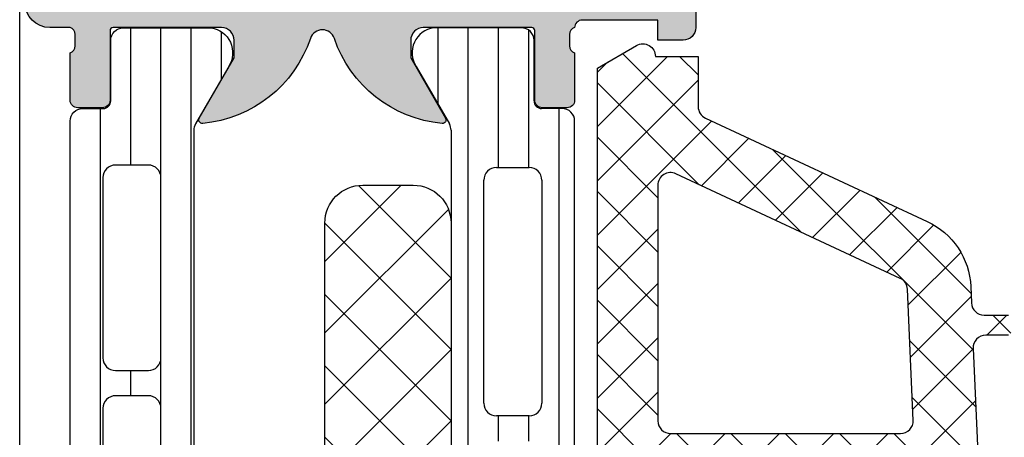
# Model space of a CAD drawing. Header units: millimetres. Extents: x 373037 to 682063, y 76092 to 274210.
# Tile 309 of 552: x 673440 to 673479, y 249643 to 249660. Entities that reach past the tile are written whole.
import ezdxf

# ---------------------------------------------------------------- set-up
doc = ezdxf.new("R2010")
doc.units = ezdxf.units.MM
doc.header["$LTSCALE"] = 100
doc.layers.add('PUDORYS', color=253, linetype='CONTINUOUS')

msp = doc.modelspace()

# ---------------------------------------------------------------- hatches: boundary and pattern name
at = {"layer": 'PUDORYS', "true_color": 0x939598}
h = msp.add_hatch(color=252, dxfattribs=at)
edge = h.paths.add_edge_path()
edge.add_arc((673443.8382689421, 249659.2163388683), 0.1199999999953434, 90, 180)
edge.add_line((673443.7182689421, 249659.2163388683), (673443.7182689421, 249656.4563408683))
edge.add_arc((673443.418268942, 249656.4563408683), 0.3000000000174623, 270.0000000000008, 360, ccw=False)
edge.add_line((673443.418268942, 249656.1563408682), (673442.438294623, 249656.1563408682))
edge.add_arc((673442.438294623, 249656.4563408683), 0.3000000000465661, 180, 269.99999999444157, ccw=False)
edge.add_line((673442.138294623, 249656.4563408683), (673442.138294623, 249658.3363518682))
edge.add_arc((673442.0594275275, 249658.6038952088), 0.2789255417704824, 286.4245945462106, 361.1628700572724)
edge.add_line((673442.3382956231, 249658.6095558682), (673442.3382956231, 249659.0631498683))
edge.add_arc((673442.0594581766, 249659.0688182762), 0.2788950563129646, 358.8354106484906, 433.5801235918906)
edge.add_line((673442.138294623, 249659.3363388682), (673441.3381199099, 249659.3363388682))
edge.add_arc((673441.3381199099, 249660.3363388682), 1, 180, 270, ccw=False)
edge.add_line((673440.3381199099, 249660.3363388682), (673440.3381199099, 249663.8363462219))
edge.add_arc((673441.3381397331, 249663.8363263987), 1.000019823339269, 90.00113575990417, 179.9988642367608, ccw=False)
edge.add_line((673441.3381199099, 249664.8363462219), (673441.8381199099, 249664.8363462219))
edge.add_line((673441.8381199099, 249664.8363462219), (673441.8381199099, 249662.3363462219))
edge.add_arc((673442.8381652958, 249662.3363916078), 1.000045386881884, 180.002600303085, 269.9973997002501)
edge.add_line((673442.8381199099, 249661.3363462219), (673444.1381382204, 249661.3363462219))
edge.add_arc((673444.1380857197, 249662.3363987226), 1.0000525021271, 270.0030079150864, 359.9969920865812)
edge.add_line((673445.1381382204, 249662.3363462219), (673445.1381382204, 249669.3363462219))
edge.add_arc((673444.6130164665, 249669.8363462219), 0.7250881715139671, 316.4038161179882, 403.5961838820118)
edge.add_line((673445.1381382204, 249670.3363462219), (673445.1381382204, 249676.3704343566))
edge.add_arc((673444.1380857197, 249676.3703818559), 1.000052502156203, 0.00300791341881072, 89.99699208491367)
edge.add_line((673444.1381382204, 249677.3704343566), (673442.8381199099, 249677.3704343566))
edge.add_arc((673442.8381652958, 249676.3703889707), 1.000045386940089, 90.0026002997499, 179.9973996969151)
edge.add_line((673441.8381199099, 249676.3704343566), (673441.8381199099, 249674.8363462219))
edge.add_line((673441.8381199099, 249674.8363462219), (673441.2381138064, 249674.8363462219))
edge.add_line((673441.2381138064, 249674.8363462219), (673440.1381382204, 249675.9363523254))
edge.add_line((673440.1381382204, 249675.9363523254), (673440.1381382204, 249679.3363462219))
edge.add_line((673440.1381382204, 249679.3363462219), (673467.1380390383, 249679.3363462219))
edge.add_line((673467.1380390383, 249679.3363462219), (673467.1380390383, 249675.9363523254))
edge.add_line((673467.1380390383, 249675.9363523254), (673466.0380634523, 249674.8363462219))
edge.add_line((673466.0380634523, 249674.8363462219), (673465.4380573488, 249674.8363462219))
edge.add_line((673465.4380573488, 249674.8363462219), (673465.4380573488, 249676.3704343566))
edge.add_arc((673464.438011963, 249676.3703889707), 1.000045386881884, 0.002600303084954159, 89.99739970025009)
edge.add_line((673464.4380573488, 249677.3704343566), (673463.1380390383, 249677.3704343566))
edge.add_arc((673463.1380915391, 249676.3703818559), 1.0000525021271, 90.00300791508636, 179.9969920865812)
edge.add_line((673462.1380390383, 249676.3704343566), (673462.1380390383, 249670.3363462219))
edge.add_arc((673462.6631607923, 249669.8363462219), 0.7250881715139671, 136.4038161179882, 223.5961838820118)
edge.add_line((673462.1380390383, 249669.3363462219), (673462.1380390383, 249662.3363462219))
edge.add_arc((673463.1380915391, 249662.3363987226), 1.000052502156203, 180.0030079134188, 269.9969920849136)
edge.add_line((673463.1380390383, 249661.3363462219), (673464.4380573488, 249661.3363462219))
edge.add_arc((673464.438011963, 249662.3363916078), 1.000045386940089, 270.0026002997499, 359.9973996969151)
edge.add_line((673465.4380573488, 249662.3363462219), (673465.4380573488, 249664.8363462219))
edge.add_line((673465.4380573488, 249664.8363462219), (673465.9380573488, 249664.8363462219))
edge.add_arc((673465.9380375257, 249663.8363263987), 1.000019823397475, 0.0011357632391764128, 89.99886424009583, ccw=False)
edge.add_line((673466.9380573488, 249663.8363462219), (673466.9380573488, 249659.3363462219))
edge.add_arc((673466.438067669, 249659.3363359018), 0.4999896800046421, -90.00118262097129, 0.001182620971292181, ccw=False)
edge.add_line((673466.4380573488, 249658.8363462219), (673465.4380573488, 249658.8363462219))
edge.add_line((673465.4380573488, 249658.8363462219), (673465.4380573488, 249659.6363492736))
edge.add_line((673465.4380573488, 249659.6363492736), (673462.43804209, 249659.6363492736))
edge.add_arc((673462.4380393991, 249659.3363415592), 0.3000077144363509, 89.99948607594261, 180.0005139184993)
edge.add_arc((673462.2168681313, 249659.0688182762), 0.278895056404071, 106.4198764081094, 181.1645893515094)
edge.add_line((673461.9380306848, 249659.0631498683), (673461.9380306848, 249658.6095558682))
edge.add_arc((673462.2168987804, 249658.6038952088), 0.2789255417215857, 178.8371299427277, 253.5754054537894)
edge.add_line((673462.1380316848, 249658.3363518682), (673462.1380316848, 249656.4563408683))
edge.add_arc((673461.8380316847, 249656.4563408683), 0.3000000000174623, 270.0000000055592, 360, ccw=False)
edge.add_line((673461.8380316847, 249656.1563408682), (673460.8580573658, 249656.1563408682))
edge.add_arc((673460.8580573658, 249656.4563408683), 0.3000000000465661, 180, 269.99999999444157, ccw=False)
edge.add_line((673460.5580573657, 249656.4563408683), (673460.5580573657, 249659.2163388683))
edge.add_arc((673460.4380573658, 249659.2163388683), 0.1199999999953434, 0, 90.00000001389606)
edge.add_line((673460.4380573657, 249659.3363388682), (673456.1380316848, 249659.3363388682))
edge.add_arc((673456.1380316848, 249658.8363388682), 0.5, 90, 180)
edge.add_line((673455.6380316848, 249658.8363388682), (673455.6380316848, 249658.1363388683))
edge.add_line((673455.6380316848, 249658.1363388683), (673457.0195271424, 249655.7435185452))
edge.add_arc((673456.8999119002, 249655.6744586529), 0.1381197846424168, -97.7024374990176, 30.000000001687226, ccw=False)
edge.add_arc((673457.3475302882, 249660.5158098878), 5.00000000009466, 198.7094007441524, 264.6507719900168, ccw=False)
edge.add_arc((673452.1381631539, 249658.7515836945), 0.4999999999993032, 18.70940073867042, 161.2905992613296)
edge.add_arc((673446.9287960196, 249660.5158098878), 5.000000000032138, 275.3492280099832, 341.29059925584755, ccw=False)
edge.add_arc((673447.3764144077, 249655.6744586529), 0.1381197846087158, 149.9999999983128, 277.70243749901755, ccw=False)
edge.add_line((673447.2567991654, 249655.7435185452), (673448.638294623, 249658.1363388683))
edge.add_line((673448.638294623, 249658.1363388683), (673448.638294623, 249658.8363388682))
edge.add_arc((673448.138294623, 249658.8363388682), 0.5, 0, 90)
edge.add_line((673448.138294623, 249659.3363388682), (673443.8382689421, 249659.3363388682))
edge = h.paths.add_edge_path(flags=16)
edge.add_arc((673459.1380466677, 249677.2363401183), 0.5, 0, 90)
edge.add_line((673459.1380466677, 249677.7363401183), (673447.1381382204, 249677.7363401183))
edge.add_arc((673447.1381382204, 249677.2363401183), 0.5, 90, 180)
edge.add_line((673446.6381382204, 249677.2363401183), (673446.6381382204, 249661.5363584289))
edge.add_arc((673447.1381382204, 249661.5363584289), 0.5, 180, 270)
edge.add_line((673447.1381382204, 249661.0363584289), (673459.1380466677, 249661.0363584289))
edge.add_arc((673459.1380466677, 249661.5363584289), 0.5, 270, 360)
edge.add_line((673459.6380466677, 249661.5363584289), (673459.6380466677, 249663.0363584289))
edge.add_line((673459.6380466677, 249663.0363584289), (673460.1380466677, 249663.0363584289))
edge.add_arc((673460.1380466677, 249663.5363584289), 0.5, 270, 360)
edge.add_line((673460.6380466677, 249663.5363584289), (673460.6380466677, 249675.2363401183))
edge.add_arc((673460.1380466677, 249675.2363401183), 0.5, 0, 90)
edge.add_line((673460.1380466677, 249675.7363401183), (673459.6380466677, 249675.7363401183))
edge.add_line((673459.6380466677, 249675.7363401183), (673459.6380466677, 249677.2363401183))
h = msp.add_hatch(dxfattribs=at)
h.set_pattern_fill('_USER', color=252, scale=1.2, angle=90, style=0, pattern_type=0)
h.set_pattern_definition([(90, (673442.1381382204, 249621.8363462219), (-1.2, 7.347638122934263e-17), [])])
edge = h.paths.add_edge_path()
edge.add_line((673447.1051500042, 249625.6604560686), (673448.4236197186, 249623.3767992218))
edge.add_arc((673447.5823670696, 249622.8361642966), 0.9999960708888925, -81.81839194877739, 32.72701609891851, ccw=False)
edge.add_line((673447.7246777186, 249621.8463462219), (673444.2481362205, 249621.8463462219))
edge.add_arc((673444.2481335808, 249622.3463421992), 0.4999959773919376, 179.9996975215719, 270.00030248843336, ccw=False)
edge.add_line((673443.7481376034, 249622.3463448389), (673443.7484695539, 249624.7463432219))
edge.add_arc((673443.4484695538, 249624.7463432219), 0.2999999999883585, 0, 90.00000000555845)
edge.add_line((673443.4484695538, 249625.0463432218), (673442.6381382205, 249625.0463432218))
edge.add_arc((673442.6381355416, 249625.5463405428), 0.4999973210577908, 179.9996930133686, 270.0003069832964, ccw=False)
edge.add_line((673442.1381382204, 249625.5463432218), (673442.1381382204, 249655.6288175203))
edge.add_arc((673442.6381355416, 249655.6288201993), 0.4999973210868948, 89.99969301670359, 180.0003069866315, ccw=False)
edge.add_line((673442.6381382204, 249656.1288175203), (673443.4484695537, 249656.1288175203))
edge.add_arc((673443.4484695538, 249656.4288175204), 0.3000000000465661, 270.0000000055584, 360)
edge.add_line((673443.7484695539, 249656.4288175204), (673443.7481376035, 249658.8288159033))
edge.add_arc((673444.2481335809, 249658.8288185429), 0.4999959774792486, 89.99969751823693, 180.0003024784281, ccw=False)
edge.add_line((673444.2481362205, 249659.3288145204), (673447.7246777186, 249659.3288145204))
edge.add_arc((673447.5823670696, 249658.3389964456), 0.9999960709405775, -32.727016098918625, 81.81839194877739, ccw=False)
edge.add_line((673448.4236197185, 249657.7983615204), (673447.105150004, 249655.5147046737))
edge.add_arc((673447.5381627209, 249655.2647046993), 0.500000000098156, 150.0000033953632, 179.9999400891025)
edge.add_line((673447.0381627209, 249655.2647052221), (673447.0381627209, 249625.9104555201))
edge.add_arc((673447.5381627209, 249625.9104560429), 0.5000000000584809, 180.0000598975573, 209.9999965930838)
edge = h.paths.add_edge_path(flags=16)
edge.add_line((673445.7381519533, 249646.2371732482), (673445.7381366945, 249653.3871976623))
edge.add_arc((673445.2380931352, 249653.3871541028), 0.5000435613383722, 0.004991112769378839, 89.99500889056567)
edge.add_line((673445.2381366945, 249653.8871976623), (673443.9381279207, 249653.8871976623))
edge.add_arc((673443.9381555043, 249653.3871853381), 0.5000123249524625, 90.00316076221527, 179.998587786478)
edge.add_line((673443.4381431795, 249653.3871976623), (673443.4381431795, 249646.2371732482))
edge.add_arc((673443.938186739, 249646.2372168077), 0.5000435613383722, 180.0049911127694, 269.9950088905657)
edge.add_line((673443.9381431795, 249645.7371732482), (673445.2381519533, 249645.7371732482))
edge.add_arc((673445.238108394, 249646.2372168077), 0.5000435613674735, 270.0049911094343, 359.9950088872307)
edge = h.paths.add_edge_path(flags=16)
edge.add_line((673445.7381519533, 249627.8871737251), (673445.7381519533, 249635.0371995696))
edge.add_arc((673445.238108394, 249635.0371560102), 0.5000435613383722, 0.004991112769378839, 89.99500889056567)
edge.add_line((673445.2381519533, 249635.5371995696), (673443.9381431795, 249635.5371995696))
edge.add_arc((673443.938186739, 249635.0371560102), 0.5000435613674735, 90.00499110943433, 179.9950088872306)
edge.add_line((673443.4381431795, 249635.0371995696), (673443.4381431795, 249627.8871737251))
edge.add_arc((673443.938186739, 249627.8872172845), 0.5000435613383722, 180.0049911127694, 269.9950088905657)
edge.add_line((673443.9381431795, 249627.3871737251), (673445.2381519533, 249627.3871737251))
edge.add_arc((673445.238108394, 249627.8872172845), 0.5000435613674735, 270.0049911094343, 359.9950088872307)
edge = h.paths.add_edge_path(flags=16)
edge.add_line((673445.7381519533, 249637.0371995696), (673445.7381519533, 249644.2371732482))
edge.add_arc((673445.2382027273, 249644.2372240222), 0.4999492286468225, 359.9941811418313, 450.0058188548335)
edge.add_line((673445.2381519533, 249644.7371732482), (673443.9381431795, 249644.7371732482))
edge.add_arc((673443.9380924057, 249644.2372240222), 0.4999492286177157, 89.99418114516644, 180.0058188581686)
edge.add_line((673443.4381431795, 249644.2371732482), (673443.4381431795, 249637.0371995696))
edge.add_arc((673443.9380924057, 249637.0371487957), 0.4999492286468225, 179.9941811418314, 270.0058188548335)
edge.add_line((673443.9381431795, 249636.5371995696), (673445.2381519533, 249636.5371995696))
edge.add_arc((673445.2382027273, 249637.0371487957), 0.4999492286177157, 269.9941811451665, 360.0058188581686)
h = msp.add_hatch(dxfattribs=at)
h.set_pattern_fill('LINIE', color=252, scale=1.2, angle=90, style=0)
h.set_pattern_definition([(90, (679979.9212210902, 248347.5297934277), (-1.2, 7.347638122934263e-17), [])])
edge = h.paths.add_edge_path()
edge.add_arc((673460.8289485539, 249619.7464295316), 0.2999999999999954, 90.00207529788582, 180.0020752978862, ccw=False)
edge.add_line((673460.8289376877, 249620.0464295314), (673461.6392690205, 249620.0464581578))
edge.add_arc((673461.6392535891, 249620.5464554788), 0.4999973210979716, 270.0017683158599, 360.0023822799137)
edge.add_line((673462.1392509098, 249620.5464762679), (673462.1405714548, 249621.387548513))
edge.add_arc((673462.3405714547, 249621.387548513), 0.1999999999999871, 90.00000000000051, 180.0000000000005, ccw=False)
edge.add_line((673462.3405714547, 249621.5875485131), (673466.4405714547, 249621.5875485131))
edge.add_arc((673466.4405714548, 249622.0875485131), 0.5000000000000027, 269.9999999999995, 359.9999999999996)
edge.add_line((673466.9405714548, 249622.0875485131), (673466.9405714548, 249622.9182977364))
edge.add_arc((673465.9405714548, 249622.9182977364), 0.9999999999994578, 0, 74.99999999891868)
edge.add_line((673466.1993904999, 249623.8842235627), (673465.4405714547, 249624.087548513))
edge.add_line((673465.4405714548, 249624.0875485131), (673465.4405714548, 249623.0875485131))
edge.add_line((673465.4405714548, 249623.0875485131), (673463.1405714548, 249623.0875485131))
edge.add_arc((673463.1422807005, 249624.0916749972), 1.004127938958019, 180.2340877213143, 269.9024699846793, ccw=False)
edge.add_line((673462.138161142, 249624.087572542), (673462.138161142, 249627.0874508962))
edge.add_arc((673463.1422804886, 249627.0834225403), 1.004127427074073, 90.09751797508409, 179.7701403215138, ccw=False)
edge.add_line((673463.1405714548, 249628.0875485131), (673465.4405714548, 249628.0875485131))
edge.add_line((673465.4405714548, 249628.0875485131), (673465.4405714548, 249627.0875485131))
edge.add_line((673465.4405714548, 249627.0875485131), (673466.1993905, 249627.2908734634))
edge.add_arc((673465.9405714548, 249628.2567992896), 1.000000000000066, 285.0000000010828, 359.9999999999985)
edge.add_line((673466.9405714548, 249628.2567992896), (673466.9405714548, 249629.087548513))
edge.add_arc((673466.4405714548, 249629.0875485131), 0.4999999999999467, 0, 89.99999999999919)
edge.add_line((673466.4405714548, 249629.5875485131), (673462.3405714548, 249629.5875485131))
edge.add_arc((673462.3423000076, 249629.7917216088), 0.2041804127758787, 181.1558689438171, 269.5149389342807, ccw=False)
edge.add_line((673462.138161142, 249629.7876028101), (673462.1381382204, 249655.6289696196))
edge.add_arc((673461.6381408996, 249655.6289541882), 0.4999973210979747, 0.001768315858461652, 90.00238227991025)
edge.add_line((673461.6381201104, 249656.1289515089), (673460.8277887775, 249656.1289228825))
edge.add_arc((673460.8277779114, 249656.4289228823), 0.299999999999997, 180.0020752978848, 270.0020752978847, ccw=False)
edge.add_line((673460.5277779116, 249656.428912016), (673460.5280229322, 249658.8289104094))
edge.add_arc((673460.028026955, 249658.8288949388), 0.499995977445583, 0.00177281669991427, 90.00237777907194)
edge.add_line((673460.0280062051, 249659.3288909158), (673456.5514647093, 249659.3287642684))
edge.add_arc((673456.6938112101, 249658.3389513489), 0.99999607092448, 98.18368334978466, 212.7290913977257)
edge.add_line((673455.8525781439, 249657.7982859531), (673457.1711305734, 249655.5146768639))
edge.add_arc((673456.7381269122, 249655.2646612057), 0.5000000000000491, 0.002135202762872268, 30.002071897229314, ccw=False)
edge.add_line((673457.2381269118, 249655.2646798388), (673457.2392132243, 249620.9104110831))
edge.add_arc((673456.7392132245, 249620.9103934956), 0.5000000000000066, 330.0020786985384, 360.0020153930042, ccw=False)
edge.add_line((673457.1722349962, 249620.6604092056), (673455.8538479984, 249618.3767046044))
edge.add_arc((673456.695120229, 249617.8361001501), 0.9999960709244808, 147.2750591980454, 261.8204672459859)
edge.add_line((673456.5528454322, 249616.8462769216), (673460.029386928, 249616.846403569))
edge.add_arc((673460.0293714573, 249617.3463995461), 0.4999959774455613, 270.0017728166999, 360.0023777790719)
edge.add_line((673460.5293674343, 249617.346420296), (673460.5289485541, 249619.7464186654))
edge = h.paths.add_edge_path(flags=16)
edge.add_line((673460.3386729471, 249643.9375422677), (673459.0386788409, 249643.9375422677))
edge.add_arc((673459.0386752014, 249644.4375386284), 0.4999963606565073, 179.9995829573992, 270.0004170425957, ccw=False)
edge.add_line((673458.5386788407, 249644.4375422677), (673458.5386788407, 249653.2875361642))
edge.add_arc((673459.0386752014, 249653.2875398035), 0.4999963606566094, 89.99958295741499, 180.0004170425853, ccw=False)
edge.add_line((673459.0386788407, 249653.7875361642), (673460.338672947, 249653.7875361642))
edge.add_arc((673460.3386895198, 249653.2875361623), 0.5000000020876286, 2.0834067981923e-07, 90.00189910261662, ccw=False)
edge.add_line((673460.8386895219, 249653.2875361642), (673460.8386895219, 249644.4375422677))
edge.add_arc((673460.3386895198, 249644.4375422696), 0.5000000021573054, 269.99810091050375, 359.99999978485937, ccw=False)
edge = h.paths.add_edge_path(flags=16)
edge.add_arc((673460.3386895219, 249633.7375361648), 0.4999999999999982, 269.9999999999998, 360, ccw=False)
edge.add_line((673460.3386895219, 249633.2375361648), (673459.0386788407, 249633.2375361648))
edge.add_arc((673459.0386788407, 249633.7375361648), 0.4999999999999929, 179.9999999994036, 269.99999999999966, ccw=False)
edge.add_line((673458.5386788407, 249633.7375361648), (673458.5386788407, 249642.4375422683))
edge.add_arc((673459.0386788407, 249642.4375422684), 0.5000000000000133, 90.00000000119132, 179.9999999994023, ccw=False)
edge.add_line((673459.0386788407, 249642.9375422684), (673460.3386895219, 249642.9375422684))
edge.add_arc((673460.3386895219, 249642.4375422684), 0.5000000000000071, 5.965148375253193e-10, 90.00000000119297, ccw=False)
edge.add_line((673460.8386895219, 249642.4375422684), (673460.8386895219, 249633.7375361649))
edge = h.paths.add_edge_path(flags=16)
edge.add_arc((673459.0386752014, 249631.7375398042), 0.4999963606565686, 89.99958295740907, 180.0004170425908, ccw=False)
edge.add_line((673459.0386788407, 249632.2375361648), (673460.338672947, 249632.2375361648))
edge.add_arc((673460.3386895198, 249631.7375361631), 0.5000000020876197, 2.0833840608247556e-07, 90.00189910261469, ccw=False)
edge.add_line((673460.8386895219, 249631.7375361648), (673460.8386895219, 249622.8875270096))
edge.add_arc((673460.3387047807, 249622.8875270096), 0.4999847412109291, 269.99999999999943, 360, ccw=False)
edge.add_line((673460.3387047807, 249622.3875422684), (673459.0386940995, 249622.3875422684))
edge.add_arc((673459.0386940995, 249622.8875575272), 0.5000152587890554, 179.9999999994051, 270.0000000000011, ccw=False)
edge.add_line((673458.5386788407, 249622.8875575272), (673458.5386788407, 249631.7375361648))
h = msp.add_hatch(dxfattribs=at)
h.set_pattern_fill('ANSI37', color=252, scale=0.48, angle=90, style=0)
h.set_pattern_definition([(135, (673467.1381380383, 249629.3363462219), (-1.077630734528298, -1.077630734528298), []), (225, (673467.1381380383, 249629.3363462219), (1.077630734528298, -1.077630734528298), [])])
edge = h.paths.add_edge_path(flags=16)
edge.add_line((673466.4738440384, 249625.9350692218), (673465.0809900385, 249626.0348132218))
edge.add_arc((673465.0381325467, 249625.4363463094), 0.5999995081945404, 85.90391948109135, 180.0000083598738)
edge.add_arc((673465.0381325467, 249625.4363461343), 0.5999995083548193, 179.9999916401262, 274.0960805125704)
edge.add_line((673465.0809900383, 249624.8378792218), (673466.4738440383, 249624.9376232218))
edge.add_arc((673466.438129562, 249625.4363462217), 0.5000001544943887, 274.0960644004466, 445.9039356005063)
edge = h.paths.add_edge_path(flags=16)
edge.add_arc((673469.6381376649, 249623.8363495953), 0.4999996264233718, 89.99995719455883, 180.0000428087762)
edge.add_line((673469.1381380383, 249623.8363492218), (673469.1381380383, 249620.2426642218))
edge.add_arc((673469.6381383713, 249620.2426642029), 0.5000003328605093, 179.9999978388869, 293.2180266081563)
edge.add_line((673469.8352540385, 249619.7831582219), (673476.1663560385, 249622.4990362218))
edge.add_arc((673475.9692401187, 249622.95854157), 0.4999998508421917, 293.2180817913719, 362.5001106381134)
edge.add_line((673476.4687640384, 249622.9803522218), (673476.4304380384, 249623.8581592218))
edge.add_arc((673475.93091443, 249623.8363497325), 0.4999994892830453, 2.499979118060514, 90.00004486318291)
edge.add_line((673475.9309140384, 249624.3363492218), (673469.6381380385, 249624.3363492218))
edge = h.paths.add_edge_path(flags=16)
edge.add_line((673475.0463000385, 249649.3902682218), (673466.1494470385, 249653.5389382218))
edge.add_arc((673465.9381379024, 249653.0857844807), 0.499999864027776, 64.99999208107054, 180.0000296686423)
edge.add_line((673465.4381380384, 249653.0857842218), (673465.4381380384, 249643.7363492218))
edge.add_arc((673465.9381376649, 249643.7363488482), 0.4999996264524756, 179.9999571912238, 270.0000428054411)
edge.add_line((673465.9381380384, 249643.2363492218), (673475.0620610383, 249643.2363492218))
edge.add_arc((673475.0620608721, 249643.7363492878), 0.5000000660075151, 270.0000190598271, 362.5000272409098)
edge.add_line((673475.5615850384, 249643.7581592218), (673475.3345150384, 249648.9589232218))
edge.add_arc((673474.8349896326, 249648.9371134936), 0.5000012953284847, 2.499997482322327, 64.9999080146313)
edge = h.paths.add_edge_path(flags=16)
edge.add_arc((673465.9381376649, 249640.5363495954), 0.4999996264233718, 89.99995719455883, 180.0000428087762)
edge.add_line((673465.4381380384, 249640.5363492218), (673465.4381380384, 249633.3363492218))
edge.add_arc((673465.9381376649, 249633.3363488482), 0.4999996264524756, 179.9999571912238, 270.0000428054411)
edge.add_line((673465.9381380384, 249632.8363492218), (673467.1381380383, 249632.8363492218))
edge.add_arc((673467.1381395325, 249630.836350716), 1.999998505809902, -4.2805441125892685e-05, 90.0000428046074, ccw=False)
edge.add_line((673469.1381380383, 249630.8363492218), (673469.1381380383, 249627.0363492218))
edge.add_arc((673469.6381376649, 249627.0363488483), 0.4999996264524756, 179.9999571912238, 270.0000428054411)
edge.add_line((673469.6381380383, 249626.5363492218), (673475.7911990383, 249626.5363492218))
edge.add_arc((673475.7911988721, 249627.0363492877), 0.5000000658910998, 270.000019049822, 362.5000272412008)
edge.add_line((673476.2907230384, 249627.0581592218), (673476.0505880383, 249632.5581592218))
edge.add_arc((673475.5510644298, 249632.5363497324), 0.4999994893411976, 2.499979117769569, 90.00004485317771)
edge.add_line((673475.5510640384, 249633.0363492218), (673470.2381380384, 249633.0363492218))
edge.add_arc((673470.2381380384, 249634.1363492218), 1.099999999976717, 90, 270, ccw=False)
edge.add_line((673470.2381380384, 249635.2363492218), (673475.4113490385, 249635.2363492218))
edge.add_arc((673475.4113488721, 249635.7363492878), 0.5000000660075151, 270.0000190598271, 362.5000272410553)
edge.add_line((673475.9108730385, 249635.7581592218), (673475.7013000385, 249640.5581592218))
edge.add_arc((673475.2017764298, 249640.5363497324), 0.4999994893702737, 2.499979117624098, 90.00004485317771)
edge.add_line((673475.2017760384, 249641.0363492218), (673465.9381380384, 249641.0363492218))
edge = h.paths.add_edge_path()
edge.add_line((673467.3245950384, 249655.7494022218), (673476.1124610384, 249651.6515532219))
edge.add_ellipse((673474.8446035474, 249648.9326278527), major_axis=(-3.000002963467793, 0), ratio=1, start_angle=182.50005883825, end_angle=244.9999693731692, ccw=False)
edge.add_line((673477.8417510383, 249649.0634892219), (673477.8700850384, 249648.4145392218))
edge.add_ellipse((673478.369608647, 249648.4363487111), major_axis=(-0.4999994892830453, 0), ratio=1, start_angle=2.499979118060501, end_angle=90.00004485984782)
edge.add_line((673478.3696090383, 249647.9363492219), (673479.3381380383, 249647.9363492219))
edge.add_ellipse((673479.338138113, 249647.8363492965), major_axis=(-0.09999992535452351, 0), ratio=1, start_angle=179.9999571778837, end_angle=270.0000427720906, ccw=False)
edge.add_line((673479.4381380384, 249647.8363492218), (673479.4381380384, 249647.2363492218))
edge.add_ellipse((673479.3381381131, 249647.236349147), major_axis=(-0.0999999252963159, 0), ratio=1, start_angle=89.99995719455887, end_angle=180.0000428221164, ccw=False)
edge.add_line((673479.3381380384, 249647.1363492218), (673478.4351000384, 249647.1363492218))
edge.add_ellipse((673478.4351002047, 249646.6363491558), major_axis=(-0.5000000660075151, 0), ratio=1, start_angle=-89.99998094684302, end_angle=2.500027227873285)
edge.add_line((673477.9355760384, 249646.6145392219), (673478.3294140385, 249637.7142452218))
edge.add_ellipse((673478.8289253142, 249637.736349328), major_axis=(-0.5000001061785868, 0), ratio=1, start_angle=2.533769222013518, end_angle=90.0000829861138)
edge.add_line((673478.8289260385, 249637.2363492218), (673479.4381380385, 249637.2363492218))
edge.add_ellipse((673479.4381381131, 249637.1363492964), major_axis=(-0.09999992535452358, 0), ratio=1, start_angle=179.9999572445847, end_angle=270.00004282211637, ccw=False)
edge.add_line((673479.5381380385, 249637.1363492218), (673479.5381380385, 249636.5363492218))
edge.add_ellipse((673479.4381381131, 249636.5363491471), major_axis=(-0.09999992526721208, 0), ratio=1, start_angle=89.99995717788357, end_angle=180.0000428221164, ccw=False)
edge.add_line((673479.4381380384, 249636.4363492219), (673478.9085760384, 249636.4363492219))
edge.add_ellipse((673478.9085757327, 249635.9363487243), major_axis=(-0.500000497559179, 0), ratio=1, start_angle=-90.00003502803, end_angle=2.533698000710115)
edge.add_line((673478.4090640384, 249635.9142452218), (673478.9197200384, 249624.3740202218))
edge.add_ellipse((673479.4192446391, 249624.3958297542), major_axis=(-0.5000004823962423, 0), ratio=1, start_angle=2.499979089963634, end_angle=93.21705730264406)
edge.add_line((673479.4473040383, 249623.8966172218), (673484.5810470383, 249624.1851802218))
edge.add_ellipse((673484.4654916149, 249624.5955982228), major_axis=(-0.426375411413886, 0), ratio=1, start_angle=105.7248544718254, end_angle=249.2410276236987)
edge.add_line((673484.6166150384, 249624.9942932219), (673484.3840120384, 249624.9930532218))
edge.add_line((673484.3840120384, 249624.9930532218), (673482.5014330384, 249624.6949152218))
edge.add_line((673482.5014330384, 249624.6949152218), (673479.6521480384, 249625.0953412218))
edge.add_ellipse((673479.69389864, 249625.3924218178), major_axis=(-0.2999999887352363, 0), ratio=1, start_angle=-34.59774638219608, end_angle=82.00025595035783, ccw=False)
edge.add_ellipse((673481.9164697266, 249623.8593084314), major_axis=(-3.000047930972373, 0), ratio=1, start_angle=251.9915754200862, end_angle=325.4023587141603, ccw=False)
edge.add_line((673482.8439550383, 249626.7123872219), (673485.0988460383, 249626.0788112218))
edge.add_ellipse((673484.9379164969, 249625.3035987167), major_axis=(-0.7917403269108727, 0), ratio=1, start_angle=186.798346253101, end_angle=258.2723102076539, ccw=False)
edge.add_line((673485.7240900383, 249625.3973212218), (673485.7253110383, 249624.3391112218))
edge.add_ellipse((673484.5462248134, 249624.4682354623), major_axis=(-1.18613548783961, 0), ratio=1, start_angle=108.6555764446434, end_angle=173.7503218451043, ccw=False)
edge.add_line((673484.9256440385, 249623.3444212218), (673481.6843040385, 249622.2500882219))
edge.add_line((673481.6843040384, 249622.2500882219), (673473.6345090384, 249619.3603102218))
edge.add_line((673473.6345090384, 249619.3603102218), (673463.7366320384, 249615.0275012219))
edge.add_ellipse((673463.5383619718, 249615.4865102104), major_axis=(-0.5000002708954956, 0), ratio=1, start_angle=0.066576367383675, end_angle=113.36204948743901, ccw=False)
edge.add_line((673463.0383620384, 249615.4859292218), (673463.0377270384, 249616.0326302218))
edge.add_ellipse((673463.5377271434, 249616.0332104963), major_axis=(-0.5000004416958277, 0), ratio=1, start_angle=-66.0791754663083, end_angle=0.06649451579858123, ccw=False)
edge.add_line((673463.3349900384, 249616.4902642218), (673466.5389930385, 249617.8920202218))
edge.add_ellipse((673466.1381387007, 249618.8081613), major_axis=(-0.9999993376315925, 0), ratio=1, start_angle=113.6316147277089, end_angle=180.0000528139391)
edge.add_line((673467.1381380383, 249618.8081622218), (673467.1381380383, 249624.0361042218))
edge.add_line((673467.1381380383, 249624.0361042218), (673465.3386590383, 249624.0361132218))
edge.add_line((673465.3386590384, 249624.0361132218), (673465.2007170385, 249623.5213122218))
edge.add_ellipse((673464.9235630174, 249623.636077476), major_axis=(-0.2999756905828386, 0), ratio=1, start_angle=67.49643328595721, end_angle=157.5062997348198, ccw=False)
edge.add_line((673464.8087500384, 249623.3589432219), (673463.5386230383, 249624.2081102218))
edge.add_ellipse((673464.0383438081, 249625.073974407), major_axis=(-0.9997207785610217, 0), ratio=1, start_angle=-0.007611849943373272, end_angle=60.00923930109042, ccw=False)
edge.add_line((673463.0386230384, 249625.0741072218), (673463.0386540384, 249625.7984682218))
edge.add_ellipse((673464.0383918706, 249625.7982601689), major_axis=(-0.9997378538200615, 0), ratio=1, start_angle=299.99132494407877, end_angle=359.9880763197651, ccw=False)
edge.add_line((673463.5386540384, 249626.6641342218), (673464.8087500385, 249627.5133012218))
edge.add_ellipse((673464.9235619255, 249627.2361537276), major_axis=(-0.2999875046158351, 0), ratio=1, start_angle=202.4986038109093, end_angle=292.5024061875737, ccw=False)
edge.add_line((673465.2007170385, 249627.3509472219), (673465.3386890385, 249626.8361312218))
edge.add_line((673465.3386890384, 249626.8361312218), (673467.1381380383, 249626.8361232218))
edge.add_line((673467.1381380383, 249626.8361232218), (673467.1381380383, 249630.0363502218))
edge.add_ellipse((673466.8381382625, 249630.0363504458), major_axis=(-0.2999997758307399, 0), ratio=1, start_angle=179.999957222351, end_angle=270.0000428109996)
edge.add_line((673466.8381380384, 249630.3363502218), (673463.5381420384, 249630.3363502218))
edge.add_ellipse((673463.5381416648, 249630.8363498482), major_axis=(-0.4999996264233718, 0), ratio=1, start_angle=-4.280877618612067e-05, end_angle=90.00004280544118, ccw=False)
edge.add_line((673463.0381420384, 249630.8363502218), (673463.0381420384, 249657.7339722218))
edge.add_line((673463.0381420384, 249657.7339722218), (673464.5885340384, 249658.6290902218))
edge.add_ellipse((673464.8385341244, 249658.1960776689), major_axis=(-0.4999999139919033, 0), ratio=1, start_angle=180.0000633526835, end_angle=300.00001707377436, ccw=False)
edge.add_line((673465.3385340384, 249658.1960782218), (673467.0359050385, 249658.1960782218))
edge.add_line((673467.0359050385, 249658.1960782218), (673467.0359050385, 249656.2025562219))
edge.add_ellipse((673467.5359052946, 249656.2025558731), major_axis=(-0.5000002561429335, 0), ratio=1, start_angle=-3.996725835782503e-05, end_angle=64.99987140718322)
h = msp.add_hatch(dxfattribs=at)
h.set_pattern_fill('ANSI37', color=252, scale=0.48, angle=90, style=0)
h.set_pattern_definition([(135, (673467.1381382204, 249629.3363462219), (-1.077630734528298, -1.077630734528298), []), (225, (673467.1381382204, 249629.3363462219), (1.077630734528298, -1.077630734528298), [])])
edge = h.paths.add_edge_path(flags=16)
edge.add_line((673466.4738442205, 249625.9350692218), (673465.0809902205, 249626.0348132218))
edge.add_arc((673465.0381327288, 249625.4363463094), 0.5999995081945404, 85.90391948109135, 180.0000083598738)
edge.add_arc((673465.0381327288, 249625.4363461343), 0.5999995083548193, 179.9999916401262, 274.0960805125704)
edge.add_line((673465.0809902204, 249624.8378792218), (673466.4738442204, 249624.9376232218))
edge.add_arc((673466.438129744, 249625.4363462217), 0.5000001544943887, 274.0960644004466, 445.9039356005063)
edge = h.paths.add_edge_path(flags=16)
edge.add_arc((673469.638137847, 249623.8363495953), 0.4999996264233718, 89.99995719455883, 180.0000428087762)
edge.add_line((673469.1381382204, 249623.8363492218), (673469.1381382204, 249620.2426642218))
edge.add_arc((673469.6381385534, 249620.2426642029), 0.5000003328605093, 179.9999978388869, 293.2180266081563)
edge.add_line((673469.8352542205, 249619.7831582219), (673476.1663562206, 249622.4990362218))
edge.add_arc((673475.9692403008, 249622.95854157), 0.4999998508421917, 293.2180817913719, 362.5001106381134)
edge.add_line((673476.4687642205, 249622.9803522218), (673476.4304382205, 249623.8581592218))
edge.add_arc((673475.930914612, 249623.8363497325), 0.4999994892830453, 2.499979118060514, 90.00004486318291)
edge.add_line((673475.9309142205, 249624.3363492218), (673469.6381382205, 249624.3363492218))
edge = h.paths.add_edge_path(flags=16)
edge.add_line((673475.0463002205, 249649.3902682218), (673466.1494472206, 249653.5389382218))
edge.add_arc((673465.9381380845, 249653.0857844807), 0.499999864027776, 64.99999208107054, 180.0000296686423)
edge.add_line((673465.4381382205, 249653.0857842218), (673465.4381382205, 249643.7363492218))
edge.add_arc((673465.938137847, 249643.7363488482), 0.4999996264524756, 179.9999571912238, 270.0000428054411)
edge.add_line((673465.9381382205, 249643.2363492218), (673475.0620612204, 249643.2363492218))
edge.add_arc((673475.0620610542, 249643.7363492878), 0.5000000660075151, 270.0000190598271, 362.5000272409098)
edge.add_line((673475.5615852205, 249643.7581592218), (673475.3345152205, 249648.9589232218))
edge.add_arc((673474.8349898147, 249648.9371134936), 0.5000012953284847, 2.499997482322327, 64.9999080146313)
edge = h.paths.add_edge_path(flags=16)
edge.add_arc((673465.938137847, 249640.5363495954), 0.4999996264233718, 89.99995719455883, 180.0000428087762)
edge.add_line((673465.4381382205, 249640.5363492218), (673465.4381382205, 249633.3363492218))
edge.add_arc((673465.938137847, 249633.3363488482), 0.4999996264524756, 179.9999571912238, 270.0000428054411)
edge.add_line((673465.9381382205, 249632.8363492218), (673467.1381382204, 249632.8363492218))
edge.add_arc((673467.1381397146, 249630.836350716), 1.999998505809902, -4.2805441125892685e-05, 90.0000428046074, ccw=False)
edge.add_line((673469.1381382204, 249630.8363492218), (673469.1381382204, 249627.0363492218))
edge.add_arc((673469.638137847, 249627.0363488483), 0.4999996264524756, 179.9999571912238, 270.0000428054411)
edge.add_line((673469.6381382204, 249626.5363492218), (673475.7911992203, 249626.5363492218))
edge.add_arc((673475.7911990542, 249627.0363492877), 0.5000000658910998, 270.000019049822, 362.5000272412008)
edge.add_line((673476.2907232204, 249627.0581592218), (673476.0505882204, 249632.5581592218))
edge.add_arc((673475.5510646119, 249632.5363497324), 0.4999994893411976, 2.499979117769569, 90.00004485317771)
edge.add_line((673475.5510642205, 249633.0363492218), (673470.2381382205, 249633.0363492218))
edge.add_arc((673470.2381382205, 249634.1363492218), 1.099999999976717, 90, 270, ccw=False)
edge.add_line((673470.2381382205, 249635.2363492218), (673475.4113492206, 249635.2363492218))
edge.add_arc((673475.4113490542, 249635.7363492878), 0.5000000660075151, 270.0000190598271, 362.5000272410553)
edge.add_line((673475.9108732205, 249635.7581592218), (673475.7013002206, 249640.5581592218))
edge.add_arc((673475.2017766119, 249640.5363497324), 0.4999994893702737, 2.499979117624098, 90.00004485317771)
edge.add_line((673475.2017762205, 249641.0363492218), (673465.9381382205, 249641.0363492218))
edge = h.paths.add_edge_path()
edge.add_line((673467.3245952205, 249655.7494022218), (673476.1124612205, 249651.6515532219))
edge.add_ellipse((673474.8446037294, 249648.9326278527), major_axis=(-3.000002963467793, 0), ratio=1, start_angle=182.50005883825, end_angle=244.9999693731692, ccw=False)
edge.add_line((673477.8417512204, 249649.0634892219), (673477.8700852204, 249648.4145392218))
edge.add_ellipse((673478.369608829, 249648.4363487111), major_axis=(-0.4999994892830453, 0), ratio=1, start_angle=2.499979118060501, end_angle=90.00004485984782)
edge.add_line((673478.3696092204, 249647.9363492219), (673479.3381382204, 249647.9363492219))
edge.add_ellipse((673479.3381382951, 249647.8363492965), major_axis=(-0.09999992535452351, 0), ratio=1, start_angle=179.9999571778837, end_angle=270.0000427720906, ccw=False)
edge.add_line((673479.4381382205, 249647.8363492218), (673479.4381382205, 249647.2363492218))
edge.add_ellipse((673479.3381382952, 249647.236349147), major_axis=(-0.0999999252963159, 0), ratio=1, start_angle=89.99995719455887, end_angle=180.0000428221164, ccw=False)
edge.add_line((673479.3381382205, 249647.1363492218), (673478.4351002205, 249647.1363492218))
edge.add_ellipse((673478.4351003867, 249646.6363491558), major_axis=(-0.5000000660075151, 0), ratio=1, start_angle=-89.99998094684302, end_angle=2.500027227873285)
edge.add_line((673477.9355762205, 249646.6145392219), (673478.3294142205, 249637.7142452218))
edge.add_ellipse((673478.8289254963, 249637.736349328), major_axis=(-0.5000001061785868, 0), ratio=1, start_angle=2.533769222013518, end_angle=90.0000829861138)
edge.add_line((673478.8289262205, 249637.2363492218), (673479.4381382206, 249637.2363492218))
edge.add_ellipse((673479.4381382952, 249637.1363492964), major_axis=(-0.09999992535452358, 0), ratio=1, start_angle=179.9999572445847, end_angle=270.00004282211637, ccw=False)
edge.add_line((673479.5381382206, 249637.1363492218), (673479.5381382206, 249636.5363492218))
edge.add_ellipse((673479.4381382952, 249636.5363491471), major_axis=(-0.09999992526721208, 0), ratio=1, start_angle=89.99995717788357, end_angle=180.0000428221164, ccw=False)
edge.add_line((673479.4381382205, 249636.4363492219), (673478.9085762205, 249636.4363492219))
edge.add_ellipse((673478.9085759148, 249635.9363487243), major_axis=(-0.500000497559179, 0), ratio=1, start_angle=-90.00003502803, end_angle=2.533698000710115)
edge.add_line((673478.4090642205, 249635.9142452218), (673478.9197202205, 249624.3740202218))
edge.add_ellipse((673479.4192448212, 249624.3958297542), major_axis=(-0.5000004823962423, 0), ratio=1, start_angle=2.499979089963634, end_angle=93.21705730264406)
edge.add_line((673479.4473042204, 249623.8966172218), (673484.5810472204, 249624.1851802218))
edge.add_ellipse((673484.465491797, 249624.5955982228), major_axis=(-0.426375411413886, 0), ratio=1, start_angle=105.7248544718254, end_angle=249.2410276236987)
edge.add_line((673484.6166152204, 249624.9942932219), (673484.3840122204, 249624.9930532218))
edge.add_line((673484.3840122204, 249624.9930532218), (673482.5014332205, 249624.6949152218))
edge.add_line((673482.5014332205, 249624.6949152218), (673479.6521482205, 249625.0953412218))
edge.add_ellipse((673479.6938988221, 249625.3924218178), major_axis=(-0.2999999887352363, 0), ratio=1, start_angle=-34.59774638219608, end_angle=82.00025595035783, ccw=False)
edge.add_ellipse((673481.9164699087, 249623.8593084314), major_axis=(-3.000047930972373, 0), ratio=1, start_angle=251.9915754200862, end_angle=325.4023587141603, ccw=False)
edge.add_line((673482.8439552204, 249626.7123872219), (673485.0988462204, 249626.0788112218))
edge.add_ellipse((673484.937916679, 249625.3035987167), major_axis=(-0.7917403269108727, 0), ratio=1, start_angle=186.798346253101, end_angle=258.2723102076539, ccw=False)
edge.add_line((673485.7240902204, 249625.3973212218), (673485.7253112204, 249624.3391112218))
edge.add_ellipse((673484.5462249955, 249624.4682354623), major_axis=(-1.18613548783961, 0), ratio=1, start_angle=108.6555764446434, end_angle=173.7503218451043, ccw=False)
edge.add_line((673484.9256442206, 249623.3444212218), (673481.6843042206, 249622.2500882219))
edge.add_line((673481.6843042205, 249622.2500882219), (673473.6345092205, 249619.3603102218))
edge.add_line((673473.6345092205, 249619.3603102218), (673463.7366322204, 249615.0275012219))
edge.add_ellipse((673463.5383621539, 249615.4865102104), major_axis=(-0.5000002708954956, 0), ratio=1, start_angle=0.066576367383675, end_angle=113.36204948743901, ccw=False)
edge.add_line((673463.0383622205, 249615.4859292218), (673463.0377272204, 249616.0326302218))
edge.add_ellipse((673463.5377273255, 249616.0332104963), major_axis=(-0.5000004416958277, 0), ratio=1, start_angle=-66.0791754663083, end_angle=0.06649451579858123, ccw=False)
edge.add_line((673463.3349902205, 249616.4902642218), (673466.5389932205, 249617.8920202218))
edge.add_ellipse((673466.1381388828, 249618.8081613), major_axis=(-0.9999993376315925, 0), ratio=1, start_angle=113.6316147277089, end_angle=180.0000528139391)
edge.add_line((673467.1381382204, 249618.8081622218), (673467.1381382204, 249624.0361042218))
edge.add_line((673467.1381382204, 249624.0361042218), (673465.3386592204, 249624.0361132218))
edge.add_line((673465.3386592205, 249624.0361132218), (673465.2007172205, 249623.5213122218))
edge.add_ellipse((673464.9235631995, 249623.636077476), major_axis=(-0.2999756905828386, 0), ratio=1, start_angle=67.49643328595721, end_angle=157.5062997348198, ccw=False)
edge.add_line((673464.8087502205, 249623.3589432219), (673463.5386232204, 249624.2081102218))
edge.add_ellipse((673464.0383439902, 249625.073974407), major_axis=(-0.9997207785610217, 0), ratio=1, start_angle=-0.007611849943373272, end_angle=60.00923930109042, ccw=False)
edge.add_line((673463.0386232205, 249625.0741072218), (673463.0386542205, 249625.7984682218))
edge.add_ellipse((673464.0383920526, 249625.7982601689), major_axis=(-0.9997378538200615, 0), ratio=1, start_angle=299.99132494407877, end_angle=359.9880763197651, ccw=False)
edge.add_line((673463.5386542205, 249626.6641342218), (673464.8087502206, 249627.5133012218))
edge.add_ellipse((673464.9235621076, 249627.2361537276), major_axis=(-0.2999875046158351, 0), ratio=1, start_angle=202.4986038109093, end_angle=292.5024061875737, ccw=False)
edge.add_line((673465.2007172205, 249627.3509472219), (673465.3386892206, 249626.8361312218))
edge.add_line((673465.3386892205, 249626.8361312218), (673467.1381382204, 249626.8361232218))
edge.add_line((673467.1381382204, 249626.8361232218), (673467.1381382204, 249630.0363502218))
edge.add_ellipse((673466.8381384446, 249630.0363504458), major_axis=(-0.2999997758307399, 0), ratio=1, start_angle=179.999957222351, end_angle=270.0000428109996)
edge.add_line((673466.8381382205, 249630.3363502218), (673463.5381422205, 249630.3363502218))
edge.add_ellipse((673463.5381418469, 249630.8363498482), major_axis=(-0.4999996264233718, 0), ratio=1, start_angle=-4.280877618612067e-05, end_angle=90.00004280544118, ccw=False)
edge.add_line((673463.0381422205, 249630.8363502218), (673463.0381422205, 249657.7339722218))
edge.add_line((673463.0381422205, 249657.7339722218), (673464.5885342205, 249658.6290902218))
edge.add_ellipse((673464.8385343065, 249658.1960776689), major_axis=(-0.4999999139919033, 0), ratio=1, start_angle=180.0000633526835, end_angle=300.00001707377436, ccw=False)
edge.add_line((673465.3385342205, 249658.1960782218), (673467.0359052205, 249658.1960782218))
edge.add_line((673467.0359052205, 249658.1960782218), (673467.0359052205, 249656.2025562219))
edge.add_ellipse((673467.5359054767, 249656.2025558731), major_axis=(-0.5000002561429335, 0), ratio=1, start_angle=-3.996725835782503e-05, end_angle=64.99987140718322)
h = msp.add_hatch(dxfattribs=at)
h.set_pattern_fill('NETZ', color=252, scale=2, angle=-45.00000000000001, style=0)
h.set_pattern_definition([(315, (673457.2374034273, 249638.0874228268), (1.414213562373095, 1.414213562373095), []), (44.99999999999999, (673457.2374034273, 249638.0874228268), (-1.414213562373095, 1.414213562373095), [])])
h.paths.add_polyline_path([(673452.2374034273, 249624.5874228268, 0.4142135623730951), (673453.7374034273, 249623.0874228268), (673455.7374034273, 249623.0874228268, 0.4142135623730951), (673457.2374034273, 249624.5874228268), (673457.2374034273, 249651.5874228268, 0.4142135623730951), (673455.7374034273, 249653.0874228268), (673453.7374034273, 249653.0874228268, 0.4142135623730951), (673452.2374034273, 249651.5874228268)])

# ---------------------------------------------------------------- linework, layer by layer
at = {"layer": 'PUDORYS', "color": 252, "true_color": 0x939598}
for p, q in [((673460.0280062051, 249659.3288909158), (673456.5514647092, 249659.3287642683)), ((673460.5277779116, 249656.428912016), (673460.5280229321, 249658.8289104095)), ((673455.8525781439, 249657.7982859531), (673457.1711305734, 249655.5146768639)), ((673461.6381201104, 249656.1289515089), (673460.8277887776, 249656.1289228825)), ((673457.2381269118, 249655.2646798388), (673457.2392132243, 249620.9104110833)), ((673462.138161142, 249629.7876028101), (673462.1381382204, 249655.6289696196)), ((673459.0386788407, 249653.7875361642), (673460.338672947, 249653.7875361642)), ((673458.5386788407, 249644.4375422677), (673458.5386788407, 249653.2875361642)), ((673460.8386895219, 249653.2875361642), (673460.8386895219, 249644.4375422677)), ((673460.3386729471, 249643.9375422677), (673459.0386788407, 249643.9375422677))]:
    msp.add_line(p, q, dxfattribs=at)
at = {"layer": 'PUDORYS', "color": 252, "ltscale": 15, "true_color": 0x939598}
msp.add_lwpolyline([(673440.1381383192, 249689.3362825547), (673512.1381101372, 249689.3362825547), (673512.1381101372, 249604.3363105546), (673440.1381383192, 249604.3363105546)], close=True, dxfattribs=at)
at = {"layer": 'PUDORYS', "color": 252, "true_color": 0x939598}
msp.add_lwpolyline([(673466.9380573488, 249663.8363462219), (673466.9380573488, 249659.3363462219, -0.414225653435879), (673466.4380573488, 249658.8363462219), (673465.4380573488, 249658.8363462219), (673465.4380573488, 249659.6363492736), (673462.43804209, 249659.6363492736, 0.4142188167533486), (673462.1380316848, 249659.3363388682, 0.338212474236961), (673461.9380306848, 249659.0631498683), (673461.9380306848, 249658.6095558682, 0.3381811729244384), (673462.1380316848, 249658.3363518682), (673462.1380316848, 249656.4563408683, -0.414213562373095), (673461.8380316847, 249656.1563408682), (673460.8580573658, 249656.1563408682, -0.414213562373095), (673460.5580573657, 249656.4563408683), (673460.5580573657, 249659.2163388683, 0.414213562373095), (673460.4380573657, 249659.3363388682), (673456.1380316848, 249659.3363388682, 0.414213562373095), (673455.6380316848, 249658.8363388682), (673455.6380316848, 249658.1363388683), (673457.0195271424, 249655.7435185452, -0.6230654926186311), (673456.8813999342, 249655.5375850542, -0.295935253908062), (673452.6117419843, 249658.9119678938, 0.717126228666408), (673451.6645843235, 249658.9119678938, -0.295935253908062), (673447.3949263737, 249655.5375850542, -0.6230654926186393), (673447.2567991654, 249655.7435185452), (673448.638294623, 249658.1363388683), (673448.638294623, 249658.8363388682, 0.414213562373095), (673448.138294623, 249659.3363388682), (673443.8382689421, 249659.3363388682, 0.414213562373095), (673443.7182689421, 249659.2163388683), (673443.7182689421, 249656.4563408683, -0.414213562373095), (673443.418268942, 249656.1563408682), (673442.438294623, 249656.1563408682, -0.414213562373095), (673442.138294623, 249656.4563408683), (673442.138294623, 249658.3363518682, 0.3381811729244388), (673442.3382956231, 249658.6095558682), (673442.3382956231, 249659.0631498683, 0.338212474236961), (673442.138294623, 249659.3363388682), (673441.3381199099, 249659.3363388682, -0.414213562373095), (673440.3381199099, 249660.3363388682)], format="xyb", dxfattribs=at)
for points in [[(673447.1051500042, 249625.6604560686), (673448.4236197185, 249623.3767992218, -0.5460410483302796), (673447.7246777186, 249621.8463462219), (673444.2481362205, 249621.8463462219, -0.414216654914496), (673443.7481376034, 249622.3463448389), (673443.7484695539, 249624.7463432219, 0.414213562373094), (673443.4484695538, 249625.0463432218), (673442.6381382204, 249625.0463432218, -0.414216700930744), (673442.1381382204, 249625.5463432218), (673442.1381382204, 249655.6288175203, -0.414216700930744), (673442.6381382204, 249656.1288175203), (673443.4484695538, 249656.1288175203, 0.414213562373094), (673443.7484695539, 249656.4288175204), (673443.7481376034, 249658.8288159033, -0.4142166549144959), (673444.2481362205, 249659.3288145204), (673447.7246777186, 249659.3288145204, -0.5460410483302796), (673448.4236197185, 249657.7983615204), (673447.1051500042, 249655.5147046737, 0.1316522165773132), (673447.0381627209, 249655.2647052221), (673447.0381627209, 249625.9104555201, 0.1316522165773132)], [(673445.7381519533, 249646.2371732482), (673445.7381366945, 249653.3871976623, 0.4141625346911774), (673445.2381366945, 249653.8871976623), (673443.9381279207, 249653.8871976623, 0.4141901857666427), (673443.4381431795, 249653.3871976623), (673443.4381431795, 249646.2371732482, 0.4141625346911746), (673443.9381431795, 249645.7371732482), (673445.2381519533, 249645.7371732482, 0.4141625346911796)], [(673475.0463000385, 249649.3902682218), (673466.1494470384, 249653.5389382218), (673466.1494470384, 249653.5389382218, 0.548619), (673465.4381380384, 249653.0857842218), (673465.4381380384, 249643.7363492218), (673465.4381380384, 249643.7363492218, 0.414214), (673465.9381380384, 249643.2363492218), (673475.0620610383, 249643.2363492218), (673475.0620610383, 249643.2363492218, 0.427052), (673475.5615850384, 249643.7581592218), (673475.3345150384, 249648.9589232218), (673475.3345150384, 249648.9589232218, 0.279675), (673475.0463000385, 249649.3902682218)], [(673475.0463002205, 249649.3902682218), (673466.1494472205, 249653.5389382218), (673466.1494472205, 249653.5389382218, 0.548619), (673465.4381382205, 249653.0857842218), (673465.4381382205, 249643.7363492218), (673465.4381382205, 249643.7363492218, 0.414214), (673465.9381382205, 249643.2363492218), (673475.0620612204, 249643.2363492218), (673475.0620612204, 249643.2363492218, 0.427052), (673475.5615852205, 249643.7581592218), (673475.3345152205, 249648.9589232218), (673475.3345152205, 249648.9589232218, 0.279675), (673475.0463002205, 249649.3902682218)], [(673457.2374034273, 249651.5874228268), (673457.2374034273, 249624.5874228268, -0.414213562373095), (673455.7374034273, 249623.0874228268), (673453.7374034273, 249623.0874228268, -0.414213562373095), (673452.2374034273, 249624.5874228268), (673452.2374034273, 249651.5874228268, -0.414213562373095), (673453.7374034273, 249653.0874228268), (673455.7374034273, 249653.0874228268, -0.414213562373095)], [(673445.7381519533, 249637.0371995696), (673445.7381519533, 249644.2371732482, 0.4142730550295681), (673445.2381519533, 249644.7371732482), (673443.9381431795, 249644.7371732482, 0.4142730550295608), (673443.4381431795, 249644.2371732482), (673443.4381431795, 249637.0371995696, 0.4142730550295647), (673443.9381431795, 249636.5371995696), (673445.2381519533, 249636.5371995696, 0.414273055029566)]]:
    msp.add_lwpolyline(points, format="xyb", close=True, dxfattribs=at)
at = {"layer": 'PUDORYS', "color": 252, "true_color": 0x939598, "extrusion": (0, 0, -1)}
for points in [[(-673463.0381420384, 249630.8363502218), (-673463.0381420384, 249657.7339722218), (-673464.5885340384, 249658.6290902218), (-673464.5885340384, 249658.6290902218, 0.57735), (-673465.3385340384, 249658.1960782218), (-673467.0359050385, 249658.1960782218), (-673467.0359050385, 249656.2025562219), (-673467.0359050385, 249656.2025562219, -0.291473), (-673467.3245950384, 249655.7494022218), (-673467.3245950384, 249655.7494022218), (-673476.1124610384, 249651.6515532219), (-673476.1124610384, 249651.6515532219, 0.279675), (-673477.8417510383, 249649.0634892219), (-673477.8700850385, 249648.4145392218), (-673477.8700850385, 249648.4145392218, -0.401491), (-673478.3696090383, 249647.9363492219), (-673479.3381380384, 249647.9363492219)], [(-673463.0381422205, 249630.8363502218), (-673463.0381422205, 249657.7339722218), (-673464.5885342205, 249658.6290902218), (-673464.5885342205, 249658.6290902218, 0.57735), (-673465.3385342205, 249658.1960782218), (-673467.0359052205, 249658.1960782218), (-673467.0359052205, 249656.2025562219), (-673467.0359052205, 249656.2025562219, -0.291473), (-673467.3245952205, 249655.7494022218), (-673467.3245952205, 249655.7494022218), (-673476.1124612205, 249651.6515532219), (-673476.1124612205, 249651.6515532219, 0.279675), (-673477.8417512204, 249649.0634892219), (-673477.8700852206, 249648.4145392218), (-673477.8700852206, 249648.4145392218, -0.401491), (-673478.3696092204, 249647.9363492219), (-673479.3381382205, 249647.9363492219)], [(-673479.3381380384, 249647.1363492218), (-673478.4351000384, 249647.1363492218), (-673478.4351000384, 249647.1363492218, -0.427052), (-673477.9355760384, 249646.6145392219), (-673478.3294140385, 249637.7142452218), (-673478.3294140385, 249637.7142452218, -0.40132), (-673478.8289260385, 249637.2363492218), (-673479.4381380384, 249637.2363492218)], [(-673479.3381382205, 249647.1363492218), (-673478.4351002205, 249647.1363492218), (-673478.4351002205, 249647.1363492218, -0.427052), (-673477.9355762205, 249646.6145392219), (-673478.3294142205, 249637.7142452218), (-673478.3294142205, 249637.7142452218, -0.40132), (-673478.8289262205, 249637.2363492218), (-673479.4381382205, 249637.2363492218)]]:
    msp.add_lwpolyline(points, format="xyb", dxfattribs=at)
at = {"layer": 'PUDORYS', "color": 252, "true_color": 0x939598}
for centre, radius, start, end in [((673456.6938112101, 249658.3389513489), 0.9999960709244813, 98.18368334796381, 212.7290913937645), ((673460.028026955, 249658.8288949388), 0.4999959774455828, 0.001772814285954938, 90.00237777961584), ((673460.8277779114, 249656.4289228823), 0.2999999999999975, 180.0020752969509, 270.0020752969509), ((673461.6381408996, 249655.6289541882), 0.4999973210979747, 0.001768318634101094, 90.0023822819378), ((673456.7381269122, 249655.2646612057), 0.5000000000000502, 0.002135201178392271, 30.00207190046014), ((673459.0386752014, 249653.2875398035), 0.4999963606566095, 89.99958295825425, 180.0004170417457), ((673460.3386895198, 249653.2875361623), 0.5000000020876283, 2.067733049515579e-07, 90.00189910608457), ((673459.0386752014, 249644.4375386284), 0.4999963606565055, 179.9995829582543, 270.0004170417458), ((673460.3386895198, 249644.4375422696), 0.5000000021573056, 269.9981009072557, 359.9999997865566)]:
    msp.add_arc(centre, radius, start, end, dxfattribs=at)

doc.saveas('drawing.dxf')
